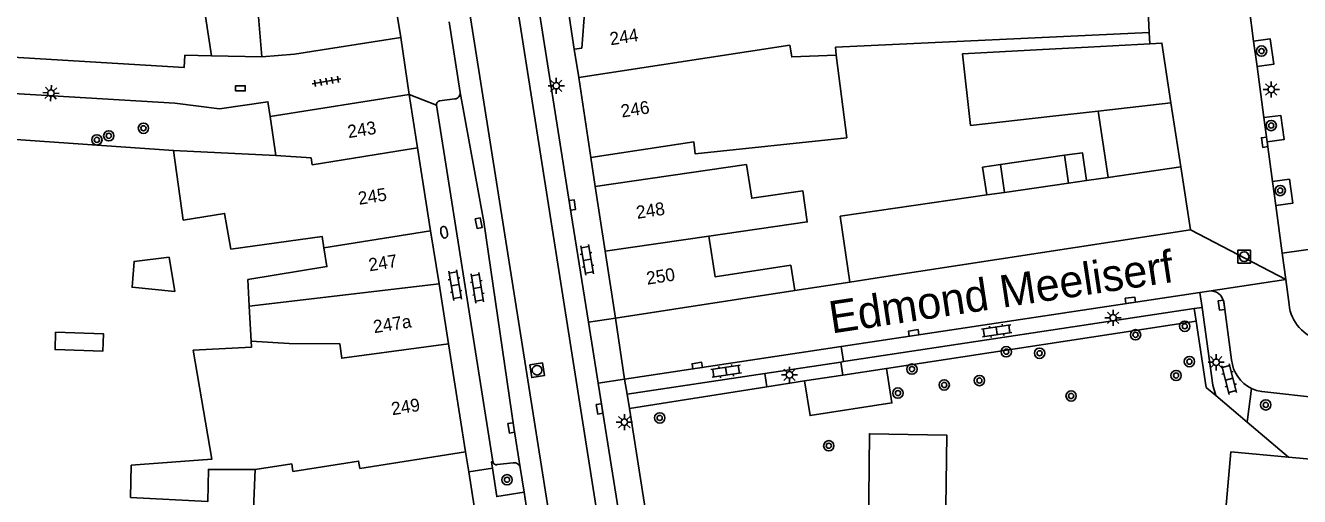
# Model space of a CAD drawing. Extents: x 132998 to 136004, y 396998 to 398512.
# Drawn here: x 133249 to 133347.8, y 397845.9 to 397882.5 of the extents above; entities that cross this region are included whole.
import ezdxf

# ---------------------------------------------------------------- set-up
doc = ezdxf.new("R2010")
doc.units = 0
for name, color, linetype in [('gg-afsc-erfafscheiding', 7, 'Continuous'), ('gg-afsc-muur', 7, 'Continuous'), ('gg-anno-huisnummerreeks BGT', 7, 'Continuous'), ('gg-anno-openbare ruimte label', 7, 'Continuous'), ('gg-bbg-bijgebouw', 7, 'Continuous'), ('gg-bbg-gedigitaliseerde bebouwing', 7, 'Continuous'), ('gg-bbg-gedigitaliseerde bijgebouw', 7, 'Continuous'), ('gg-bbg-hoofdgebouw', 7, 'Continuous'), ('gg-bbg-luifel en loopbrug', 7, 'Continuous'), ('gg-bbg-onder overbouw', 7, 'Continuous'), ('gg-bbg-pand overbouw', 7, 'Continuous'), ('gg-bbg-tussenscheiding', 7, 'Continuous'), ('gg-knt-verharding', 7, 'Continuous'), ('gg-knt-verharding nz', 7, 'Continuous'), ('gt-grn-groengrens', 7, 'Continuous'), ('gt-grn-weggrens', 7, 'Continuous'), ('gt-symb-boom', 7, 'Continuous'), ('gt-symb-brandkraan', 7, 'Continuous'), ('gt-symb-klinker verharding', 7, 'Continuous'), ('gt-symb-kolk', 7, 'Continuous'), ('gt-symb-lichtmast', 7, 'Continuous'), ('gt-symb-rioolschacht', 7, 'Continuous'), ('gt-symb-tegel verharding', 7, 'Continuous')]:
    doc.layers.add(name, color=color, linetype=linetype)

# ---------------------------------------------------------------- blocks, each defined once
blk = doc.blocks.new('gt0-LMAST')
at = {"layer": 'gt-symb-lichtmast'}
for p, q in [((-0.182, 0.173), (-0.447, 0.438)), ((-0.005, 0.246), (-0.005, 0.621)), ((0.172, 0.173), (0.437, 0.438)), ((-0.255, -0.004), (-0.63, -0.004)), ((-0.182, -0.181), (-0.447, -0.446)), ((-0.005, -0.254), (-0.005, -0.629)), ((0.437, -0.446), (0.172, -0.181)), ((0.245, -0.004), (0.62, -0.004))]:
    blk.add_line(p, q, dxfattribs=at)
blk.add_circle((-0.005, -0.004), 0.25, dxfattribs=at)
blk = doc.blocks.new('gt0-KOLK')
at = {"layer": 'gt-symb-kolk'}
blk.add_lwpolyline([(0, 0), (0.375, 0), (0.375, 0.4), (-0.375, 0.4), (-0.375, 0), (0, 0)], dxfattribs=at)
blk = doc.blocks.new('gt0-TEG1')
at = {"layer": 'gt-symb-tegel verharding'}
for p, q in [((-1.125, 0), (1.125, 0)), ((-0.9, -0.25), (-0.9, 0.25)), ((-0.45, -0.25), (-0.45, 0.25)), ((0, -0.25), (0, 0.25)), ((0.45, -0.25), (0.45, 0.25)), ((0.9, -0.25), (0.9, 0.25))]:
    blk.add_line(p, q, dxfattribs=at)
blk = doc.blocks.new('gt0-BOOM')
at = {"layer": 'gt-symb-boom'}
for radius in [0.4, 0.2]:
    blk.add_circle((0, 0), radius, dxfattribs=at)
blk = doc.blocks.new('gt0-KL1')
at = {"layer": 'gt-symb-klinker verharding'}
for p, q in [((-1.15, 0.3), (1.15, 0.3)), ((-1, -0.3), (-1, 0.3)), ((-0.5, 0.3), (-0.5, 0.45)), ((0, -0.3), (0, 0.3)), ((0.5, 0.3), (0.5, 0.45)), ((1, -0.3), (1, 0.3)), ((-1.15, -0.3), (1.15, -0.3)), ((-0.5, -0.45), (-0.5, -0.3)), ((0.5, -0.45), (0.5, -0.3))]:
    blk.add_line(p, q, dxfattribs=at)
blk = doc.blocks.new('gt0-BR')
at = {"layer": 'gt-symb-brandkraan'}
for centre, radius, start, end in [((-0.244, 0), 0.206, 107.56694, 252.43307), ((0.599, -2.664), 3, 106.89205, 107.56694), ((0, -0.691), 0.938, 73.10799, 106.89205), ((-0.599, -2.664), 3, 72.43309, 73.10799), ((0.244, 0), 0.206, 287.56695, 72.43309), ((0.599, 2.664), 3, 252.43307, 253.10797), ((0, 0.691), 0.938, 253.10797, 286.89206), ((-0.599, 2.664), 3, 286.89206, 287.56695)]:
    blk.add_arc(centre, radius, start, end, dxfattribs=at)
blk = doc.blocks.new('gt0-RS')
at = {"layer": 'gt-symb-rioolschacht'}
blk.add_lwpolyline([(-0.5, -0.5), (0.5, -0.5), (0.5, 0.5), (-0.5, 0.5)], close=True, dxfattribs=at)
blk.add_circle((0, 0), 0.375, dxfattribs=at)

msp = doc.modelspace()

# ---------------------------------------------------------------- linework, layer by layer
at = {"layer": 'gg-afsc-erfafscheiding'}
for p, q in [((133233.432, 397874.712), (133260.499, 397872.793)), ((133315.78, 397855.88), (133339.789, 397859.549)), ((133306.515, 397854.449), (133309.44, 397854.91)), ((133295.854, 397852.768), (133306.515, 397854.449)), ((133341.32, 397853.771), (133343.753, 397851.715)), ((133343.753, 397851.715), (133346.969, 397848.997))]:
    msp.add_line(p, q, dxfattribs=at)
msp.add_lwpolyline([(133339.789, 397859.549), (133340.569, 397854.406), (133341.32, 397853.771)], dxfattribs=at)
at = {"layer": 'gg-afsc-muur'}
for p, q in [((133261.389, 397880.198), (133263.446, 397880.155)), ((133308.67, 397861.92), (133312.95, 397862.581))]:
    msp.add_line(p, q, dxfattribs=at)
for points in [[(133235.39, 397880.786), (133236.871, 397880.714), (133261.332, 397879.25), (133261.389, 397880.198)], [(133268.003, 397875.442), (133267.822, 397876.588), (133264.063, 397876.032), (133260.613, 397876.488)]]:
    msp.add_lwpolyline(points, dxfattribs=at)
at = {"layer": 'gg-bbg-bijgebouw'}
for p, q in [((133338.604, 397871.534), (133337.846, 397876.51)), ((133339.35, 397866.64), (133338.604, 397871.534)), ((133312.95, 397862.581), (133312.199, 397867.701)), ((133315.4, 397862.96), (133339.35, 397866.64)), ((133315.4, 397862.96), (133312.95, 397862.581)), ((133312.404, 397855.363), (133315.78, 397855.88)), ((133309.44, 397854.91), (133312.404, 397855.363))]:
    msp.add_line(p, q, dxfattribs=at)
for points in [[(133337.846, 397876.51), (133337.14, 397881.14), (133336.201, 397881.089)], [(133315.78, 397855.88), (133316.2, 397853.2), (133309.86, 397852.22), (133309.44, 397854.91)]]:
    msp.add_lwpolyline(points, dxfattribs=at)
at = {"layer": 'gg-bbg-gedigitaliseerde bebouwing'}
for p, q in [((133336.16, 397881.97), (133311.842, 397880.816)), ((133311.842, 397880.816), (133311.871, 397880.195)), ((133311.871, 397880.195), (133312.711, 397873.786)), ((133293.2, 397870.01), (133304.942, 397871.706)), ((133266.514, 397858.005), (133266.378, 397860.723)), ((133266.831, 397848.019), (133264.1, 397848.031))]:
    msp.add_line(p, q, dxfattribs=at)
for points in [[(133312.711, 397873.786), (133300.953, 397872.531), (133300.839, 397873.477)], [(133304.942, 397871.706), (133305.334, 397869.097), (133309.3, 397869.666), (133309.647, 397867.252), (133302.003, 397866.155)], [(133261.251, 397867.397), (133264.466, 397867.918), (133264.949, 397865.146), (133272.025, 397866.135), (133272.165, 397865.253)], [(133308.37, 397863.9), (133302.488, 397862.997), (133302.003, 397866.155)], [(133266.378, 397860.723), (133266.275, 397862.785), (133272.397, 397863.788), (133272.165, 397865.253)], [(133266.514, 397858.005), (133266.538, 397857.522), (133262.032, 397857.296), (133263.471, 397848.834), (133257.218, 397848.363), (133257.171, 397845.863), (133263.166, 397845.553), (133263.213, 397848.035), (133264.1, 397848.031)], [(133266.831, 397848.019), (133266.706, 397844.939), (133266.781, 397844.936), (133266.666, 397842.113)]]:
    msp.add_lwpolyline(points, dxfattribs=at)
at = {"layer": 'gg-bbg-gedigitaliseerde bijgebouw'}
for p, q in [((133327.875, 397880.639), (133331.427, 397880.831)), ((133331.427, 397880.831), (133336.201, 397881.089)), ((133332.189, 397875.869), (133328.463, 397875.447)), ((133332.981, 397870.718), (133332.189, 397875.869)), ((133329.589, 397872.427), (133329.903, 397870.271)), ((133324.943, 397869.551), (133324.63, 397871.708)), ((133331.29, 397870.473), (133332.981, 397870.718)), ((133324.943, 397869.551), (133329.903, 397870.271)), ((133312.199, 397867.701), (133323.556, 397869.35))]:
    msp.add_line(p, q, dxfattribs=at)
for points in [[(133328.463, 397875.447), (133322.304, 397874.749), (133321.675, 397880.304), (133327.875, 397880.639)], [(133331.29, 397870.473), (133330.977, 397872.629), (133329.589, 397872.427)], [(133324.63, 397871.708), (133323.242, 397871.506), (133323.556, 397869.35)], [(133260.152, 397864.525), (133257.441, 397864.19), (133257.293, 397862.185), (133260.595, 397861.86), (133260.152, 397864.525)], [(133251.36, 397858.696), (133255.07, 397858.578), (133255.027, 397857.226), (133251.317, 397857.344), (133251.36, 397858.696)]]:
    msp.add_lwpolyline(points, dxfattribs=at)
at = {"layer": 'gg-bbg-hoofdgebouw'}
for p, q in [((133278.12, 397881.58), (133277.232, 397887.211)), ((133335.951, 397886.386), (133336.16, 397881.97)), ((133266.898, 397885.666), (133267.353, 397880.074)), ((133278.12, 397881.58), (133269.872, 397880.279)), ((133267.353, 397880.074), (133269.872, 397880.279)), ((133291.917, 397878.461), (133291.579, 397880.661)), ((133292.87, 397872.26), (133291.917, 397878.461)), ((133278.77, 397877.14), (133268.003, 397875.442)), ((133278.77, 397877.14), (133279.42, 397873.022)), ((133268.003, 397875.442), (133268.432, 397872.404)), ((133292.87, 397872.26), (133300.839, 397873.477)), ((133260.499, 397872.793), (133261.251, 397867.397)), ((133268.432, 397872.404), (133260.499, 397872.793)), ((133279.42, 397873.022), (133280.437, 397866.571)), ((133293.973, 397864.979), (133293.2, 397870.01)), ((133280.437, 397866.571), (133281.087, 397862.452)), ((133294.77, 397859.79), (133293.973, 397864.979)), ((133308.37, 397863.9), (133308.67, 397861.92)), ((133281.087, 397862.452), (133281.824, 397857.779)), ((133308.67, 397861.92), (133294.77, 397859.79)), ((133281.824, 397857.779), (133283.143, 397849.416)), ((133283.143, 397849.416), (133283.392, 397847.84)), ((133284.349, 397841.772), (133283.392, 397847.84))]:
    msp.add_line(p, q, dxfattribs=at)
for points in [[(133303.421, 397833.302), (133303.649, 397843.515), (133314.401, 397843.372), (133314.466, 397850.808), (133320.46, 397850.71), (133320.351, 397843.271), (133328.23, 397843.155), (133328.08, 397832.986)], [(133341.08, 397833.42), (133342.494, 397849.404), (133346.969, 397848.997)], [(133346.969, 397848.997), (133352.98, 397848.45), (133352.754, 397845.919)]]:
    msp.add_lwpolyline(points, dxfattribs=at)
at = {"layer": 'gg-bbg-luifel en loopbrug'}
for p, q in [((133262.626, 397885.626), (133263.446, 397880.155)), ((133263.446, 397880.155), (133267.353, 397880.074)), ((133329.589, 397872.427), (133324.63, 397871.708))]:
    msp.add_line(p, q, dxfattribs=at)
at = {"layer": 'gg-bbg-onder overbouw'}
msp.add_lwpolyline([(133292.393, 397883.794), (133292.152, 397880.749), (133291.579, 397880.661)], dxfattribs=at)
at = {"layer": 'gg-bbg-pand overbouw'}
msp.add_line((133291.579, 397880.661), (133291.127, 397883.599), dxfattribs=at)
at = {"layer": 'gg-bbg-tussenscheiding'}
for p, q in [((133308.296, 397880.979), (133291.917, 397878.461)), ((133332.189, 397875.869), (133337.846, 397876.51)), ((133332.981, 397870.718), (133338.604, 397871.534)), ((133329.903, 397870.271), (133331.29, 397870.473)), ((133323.556, 397869.35), (133324.943, 397869.551)), ((133280.437, 397866.571), (133272.165, 397865.253)), ((133302.003, 397866.155), (133293.973, 397864.979)), ((133266.378, 397860.723), (133281.087, 397862.452)), ((133269.462, 397857.804), (133266.514, 397858.005)), ((133274.939, 397848.122), (133283.143, 397849.416))]:
    msp.add_line(p, q, dxfattribs=at)
for points in [[(133311.871, 397880.195), (133308.436, 397880.066), (133308.296, 397880.979)], [(133268.432, 397872.404), (133271.173, 397872.226), (133271.256, 397871.702), (133279.42, 397873.022)], [(133281.824, 397857.779), (133273.542, 397856.671), (133273.393, 397857.791), (133269.462, 397857.804)], [(133266.831, 397848.019), (133269.663, 397848.466), (133269.754, 397847.888), (133274.85, 397848.69), (133274.939, 397848.122)]]:
    msp.add_lwpolyline(points, dxfattribs=at)
at = {"layer": 'gg-knt-verharding'}
for p, q in [((133344.255, 397881.294), (133343.9, 397883.931)), ((133281.869, 397882.787), (133282.728, 397877.311)), ((133336.201, 397881.089), (133336.16, 397881.97)), ((133344.519, 397879.332), (133344.255, 397881.294)), ((133345.055, 397875.355), (133344.519, 397879.332)), ((133224.612, 397878.636), (133260.613, 397876.488)), ((133285.269, 397848.641), (133280.885, 397876.32)), ((133282.318, 397876.811), (133281.138, 397876.648)), ((133345.309, 397873.469), (133345.055, 397875.355)), ((133345.723, 397870.397), (133345.309, 397873.469)), ((133293.2, 397870.01), (133292.87, 397872.26)), ((133345.972, 397868.543), (133345.723, 397870.397)), ((133346.471, 397864.84), (133345.972, 397868.543)), ((133346.747, 397862.789), (133346.471, 397864.84)), ((133346.747, 397862.789), (133340.79, 397861.89)), ((133346.747, 397862.789), (133347.01, 397860.838)), ((133312.268, 397857.584), (133340.076, 397861.782)), ((133340.076, 397861.782), (133340.79, 397861.89)), ((133312.452, 397856.41), (133339.641, 397860.528)), ((133339.641, 397860.528), (133340.25, 397860.62)), ((133340.25, 397860.62), (133341.1, 397854.59)), ((133342.55, 397856.55), (133341.93, 397861.05)), ((133295.48, 397855.05), (133294.77, 397859.79)), ((133292.668, 397859.468), (133293.42, 397854.734)), ((133295.48, 397855.05), (133312.268, 397857.584)), ((133306.358, 397855.487), (133312.25, 397856.379)), ((133312.25, 397856.379), (133312.452, 397856.41)), ((133293.42, 397854.734), (133295.242, 397843.265)), ((133295.68, 397853.87), (133295.48, 397855.05)), ((133295.68, 397853.87), (133306.358, 397855.487)), ((133341.32, 397853.771), (133341.1, 397854.59)), ((133295.854, 397852.768), (133295.68, 397853.87)), ((133344.076, 397854.331), (133343.775, 397851.925)), ((133297.301, 397843.591), (133295.854, 397852.768)), ((133343.775, 397851.925), (133343.753, 397851.715)), ((133285.603, 397848.415), (133286.832, 397848.547)), ((133287.678, 397846.269), (133287.371, 397848.192)), ((133289.588, 397834.307), (133287.678, 397846.269))]:
    msp.add_line(p, q, dxfattribs=at)
for points in [[(133288.435, 397886.269), (133288.51, 397885.799), (133291.227, 397868.542), (133292.668, 397859.468)], [(133344.519, 397879.332), (133345.827, 397879.508), (133345.546, 397881.468), (133344.255, 397881.294)], [(133282.728, 397877.311), (133284.561, 397867.255), (133286.887, 397851.294), (133287.371, 397848.192)], [(133345.309, 397873.469), (133346.616, 397873.645), (133346.362, 397875.531), (133345.055, 397875.355)], [(133345.972, 397868.543), (133347.293, 397868.721), (133347.034, 397870.574), (133345.723, 397870.397)], [(133359.276, 397865.632), (133359.15, 397866.62), (133346.471, 397864.84)], [(133344.076, 397854.331), (133344.467, 397854.175), (133344.877, 397854.08), (133354.15, 397853.05)], [(133285.232, 397848.131), (133285.156, 397848.624), (133285.269, 397848.641)], [(133285.232, 397848.131), (133285.57, 397845.932), (133287.678, 397846.269)]]:
    msp.add_lwpolyline(points, dxfattribs=at)
for centre, radius, start, end in [((133282.281, 397877.259), 0.45, 274.67912, 6.61738), ((133281.194, 397876.343), 0.31, 100.3985, 184.31251), ((133340.924, 397860.878), 1.021, 9.70574, 97.52556), ((133350.079, 397861.112), 3.081, 185.10531, 258.79535), ((133345.29, 397856.8), 2.752, 185.21673, 243.81565), ((133285.525, 397848.659), 0.257, 184.11692, 287.71485), ((133286.928, 397848.106), 0.451, 10.99536, 102.26467)]:
    msp.add_arc(centre, radius, start, end, dxfattribs=at)
at = {"layer": 'gg-knt-verharding nz'}
for p, q in [((133297, 397797.826), (133283.147, 397885.456)), ((133285.232, 397848.131), (133283.392, 397847.84))]:
    msp.add_line(p, q, dxfattribs=at)
msp.add_lwpolyline([(133286.831, 397886.022), (133296.23, 397826.341), (133301.819, 397789.345)], dxfattribs=at)
at = {"layer": 'gt-grn-groengrens'}
for p, q in [((133339.789, 397859.549), (133339.641, 397860.528)), ((133312.404, 397855.363), (133312.25, 397856.379)), ((133306.515, 397854.449), (133306.358, 397855.487))]:
    msp.add_line(p, q, dxfattribs=at)
at = {"layer": 'gt-grn-weggrens'}
for p, q in [((133278.77, 397877.14), (133278.12, 397881.58)), ((133278.77, 397877.14), (133280.885, 397876.32)), ((133339.35, 397866.64), (133346.747, 397862.789)), ((133340.25, 397860.62), (133340.076, 397861.782)), ((133294.77, 397859.79), (133292.668, 397859.468)), ((133312.268, 397857.584), (133312.452, 397856.41)), ((133295.48, 397855.05), (133293.42, 397854.734))]:
    msp.add_line(p, q, dxfattribs=at)

# ---------------------------------------------------------------- block references
at = {"layer": 'gt-symb-boom'}
for p in [(133344.867, 397880.523), (133255.481, 397873.942), (133258.168, 397874.527), (133345.617, 397874.742), (133254.558, 397873.625), (133346.315, 397869.693), (133338.912, 397859.152), (133335.095, 397858.493), (133325.072, 397857.179), (133327.657, 397857.057), (133339.272, 397856.407), (133317.761, 397855.828), (133338.239, 397855.332), (133320.262, 397854.595), (133322.989, 397854.937), (133316.676, 397853.966), (133330.102, 397853.74), (133345.19, 397853.047), (133298.2, 397852.034), (133311.312, 397849.876), (133286.36, 397847.236)]:
    msp.add_blockref('gt0-BOOM', p, dxfattribs=at)
at = {"layer": 'gt-symb-brandkraan', "rotation": 100.6404755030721}
msp.add_blockref('gt0-BR', (133281.483, 397866.451), dxfattribs=at)
at = {"layer": 'gt-symb-klinker verharding'}
for p, rotation in [((133292.571, 397864.314), -80.38697413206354), ((133282.335, 397862.349), -80.38697413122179), ((133284.064, 397862.138), -80.62242087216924), ((133324.327, 397858.8), 8.56758990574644), ((133303.352, 397855.661), 8.56758990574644), ((133342.357, 397855.052), 104.59195620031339)]:
    msp.add_blockref('gt0-KL1', p, dxfattribs=dict(at, rotation=rotation))
at = {"layer": 'gt-symb-kolk'}
msp.add_blockref('gt0-KOLK', (133265.687, 397877.433), dxfattribs=at)
for p, rotation in [((133345.307, 397873.473), 97.93555037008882), ((133291.227, 397868.542), -81.05506101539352), ((133284.362, 397867.199), 101.27353209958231), ((133334.718, 397860.978), 7.068140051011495), ((133341.962, 397860.818), 97.64386978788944), ((133317.923, 397858.44), 8.56758990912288), ((133301.137, 397855.909), 8.567589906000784), ((133293.736, 397852.768), 99.03513580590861), ((133286.887, 397851.294), 98.87193852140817)]:
    msp.add_blockref('gt0-KOLK', p, dxfattribs=dict(at, rotation=rotation))
at = {"layer": 'gt-symb-lichtmast'}
for p in [(133290.186, 397877.832), (133345.628, 397877.541), (133333.357, 397859.821), (133341.356, 397856.361), (133308.271, 397855.386), (133295.463, 397851.715)]:
    msp.add_blockref('gt0-LMAST', p, dxfattribs=at)
at = {"layer": 'gt-symb-lichtmast', "rotation": 86.55950512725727}
msp.add_blockref('gt0-LMAST', (133250.995, 397877.264), dxfattribs=at)
at = {"layer": 'gt-symb-rioolschacht'}
msp.add_blockref('gt0-RS', (133343.522, 397864.559), dxfattribs=at)
at = {"layer": 'gt-symb-rioolschacht', "rotation": -81.28328751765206}
msp.add_blockref('gt0-RS', (133288.694, 397855.742), dxfattribs=at)
at = {"layer": 'gt-symb-tegel verharding', "rotation": -169.92566727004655}
msp.add_blockref('gt0-TEG1', (133272.363, 397878.181), dxfattribs=at)

# ---------------------------------------------------------------- texts
at = {"layer": 'gg-anno-huisnummerreeks BGT'}
for s, rotation, p in [('244', 8.7, (133294.4, 397880.968)), ('246', 8.7, (133295.262, 397875.355)), ('243', 9, (133274.074, 397873.76)), ('245', 9, (133274.891, 397868.58)), ('248', 8.7, (133296.455, 397867.489)), ('247', 9, (133275.706, 397863.416)), ('250', 8.7, (133297.24, 397862.379)), ('247a', 9, (133276.07, 397858.613)), ('249', 9, (133277.468, 397852.241))]:
    msp.add_text(s, height=1, rotation=rotation, dxfattribs=at).set_placement(p)
at = {"layer": 'gg-anno-openbare ruimte label'}
msp.add_text('Edmond Meeliserf', height=2.5, rotation=8.6, dxfattribs=at).set_placement((133311.533, 397858.586))

doc.saveas('drawing.dxf')
